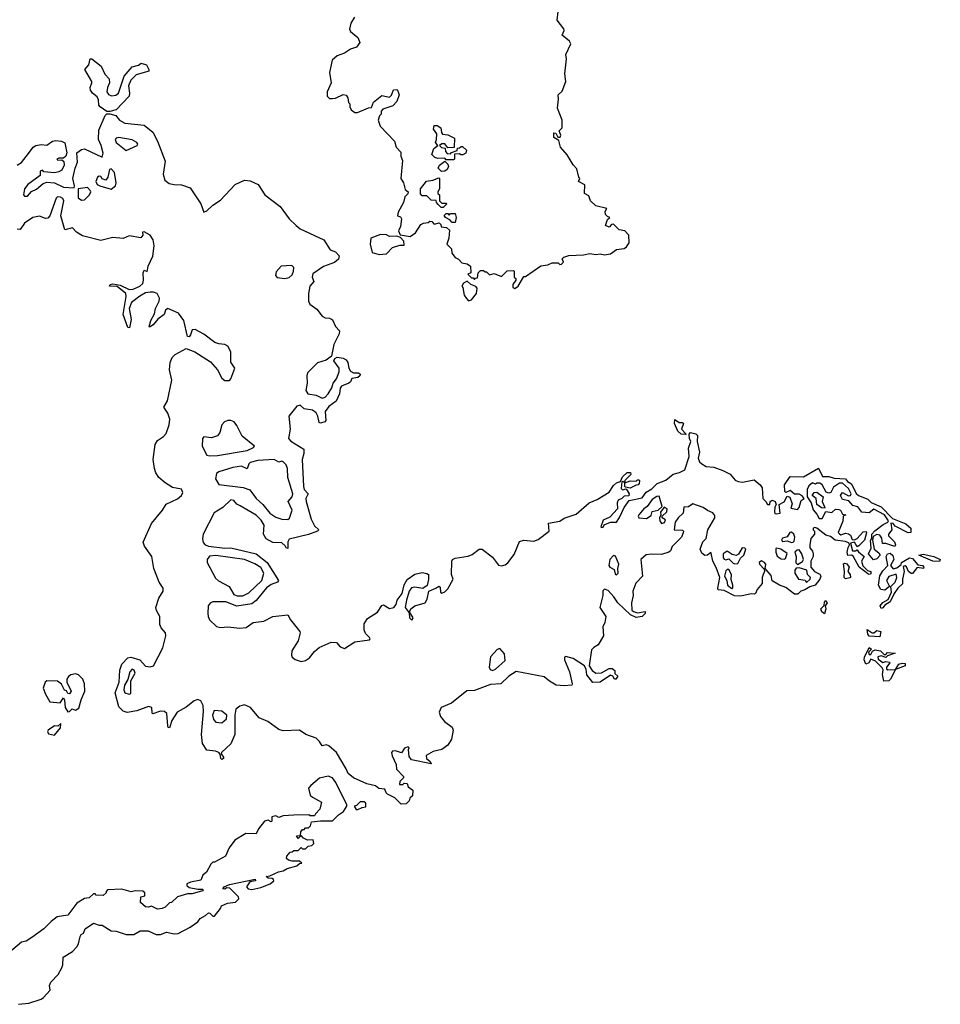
# Model space of a CAD drawing. Extents: x 2219101 to 2444320, y 201258 to 358766.
# Tile 310 of 349: x 2363002 to 2369160, y 302890 to 309478. Entities that reach past the tile are written whole.
import ezdxf

# ---------------------------------------------------------------- set-up
doc = ezdxf.new("R2010")
doc.units = 0

msp = doc.modelspace()

# ---------------------------------------------------------------- linework, layer by layer
at = {"layer": '0CON10XD'}
for points in [[(2365242.5, 309495), (2365216.7, 309455), (2365207.5, 309415), (2365215, 309397.5), (2365265, 309357.5), (2365276.7, 309325), (2365256.1, 309293.9), (2365215, 309281.2), (2365175.7, 309254.3), (2365125, 309236), (2365093, 309207), (2365073.8, 309125), (2365086.7, 309055), (2365060, 308995), (2365060, 308965), (2365075, 308950), (2365095, 308950), (2365115, 308952.5), (2365165, 308976.7), (2365185, 308972.5), (2365197.5, 308955), (2365202.5, 308922.5), (2365210, 308915), (2365210, 308895), (2365220, 308875), (2365245, 308857.5), (2365263, 308857), (2365335, 308887.5), (2365355, 308890), (2365370, 308925), (2365425, 308970), (2365475, 308960), (2365488.3, 308971.7), (2365501.7, 309008.3), (2365525, 309010), (2365530, 309005), (2365540, 308975), (2365525, 308930), (2365498.3, 308901.7), (2365431.7, 308878.3), (2365420, 308865), (2365420, 308845), (2365410, 308835), (2365400, 308805), (2365412.5, 308765), (2365510, 308665), (2365520, 308625), (2365551.7, 308591.7), (2365552.5, 308565), (2365562.5, 308535), (2365552.5, 308415), (2365570, 308385), (2365581.7, 308341.7), (2365600, 308325), (2365598.3, 308311.7), (2365578.3, 308291.7), (2365570, 308255), (2365535, 308190), (2365530, 308165), (2365548.6, 308158.6), (2365555.7, 308145), (2365550.6, 308095), (2365536.2, 308065), (2365547.5, 308037.5), (2365615, 308026.7), (2365649.3, 308050.7), (2365685, 308107.5), (2365703, 308117), (2365735, 308120), (2365745, 308130), (2365758.3, 308128.3), (2365775, 308110), (2365807.5, 308117.5), (2365818.3, 308108.3), (2365821.7, 308091.7), (2365857, 308087), (2365878.3, 308068.3), (2365872.5, 308015), (2365860, 307975), (2365890, 307945), (2365892.5, 307915), (2365916.1, 307886.1), (2365936.7, 307875), (2365960.3, 307850.3), (2365995, 307843.3), (2366018.3, 307828.3), (2366020, 307785), (2366000, 307775), (2366025, 307750), (2366035, 307750), (2366045, 307740), (2366051.7, 307748.3), (2366065, 307750), (2366070, 307785), (2366085, 307800), (2366105, 307800), (2366115, 307790), (2366125, 307790), (2366145, 307770), (2366175, 307780), (2366225, 307760), (2366263, 307797), (2366305, 307800), (2366310, 307795), (2366310, 307755), (2366320, 307745), (2366320, 307735), (2366300, 307705), (2366300, 307685), (2366315, 307680)], [(2366315, 307680), (2366337.5, 307695), (2366375, 307760), (2366385, 307760), (2366488.3, 307831.7), (2366535, 307837.5), (2366565, 307850), (2366605, 307850), (2366615, 307840), (2366627, 307843), (2366640, 307855), (2366631.7, 307878.3), (2366641.7, 307888.3), (2366675, 307900), (2366773.6, 307903.6), (2366815, 307912.5), (2366855, 307907.5), (2366885, 307911.2), (2366915, 307903.3), (2366955, 307910), (2366995, 307940), (2367045, 307946.7), (2367061.7, 307958.3), (2367080, 307985), (2367077.5, 308035), (2367050, 308065), (2367011.7, 308071.7), (2366975, 308110), (2366961.7, 308108.3), (2366945, 308090), (2366921.7, 308101.7), (2366935, 308140), (2366950, 308155), (2366935, 308160), (2366920, 308175), (2366917.5, 308195), (2366930, 308215), (2366855, 308232.5), (2366820, 308265), (2366808.3, 308298.3), (2366780, 308315), (2366781.7, 308371.7), (2366740, 308395), (2366750, 308415), (2366742.5, 308425), (2366729.7, 308479.7), (2366705, 308507.5), (2366665, 308572.5), (2366620, 308625), (2366608.3, 308668.3), (2366575, 308690), (2366575, 308720), (2366588.3, 308718.3), (2366601.7, 308691.7), (2366618.3, 308691.7), (2366622.5, 308705), (2366610, 308735), (2366630, 308755), (2366630, 308805), (2366600, 308885), (2366607.1, 308945), (2366604.2, 308975.8), (2366630.7, 308999.3), (2366655.9, 309064.1), (2366648.8, 309115), (2366660.8, 309215), (2366656, 309245), (2366688.2, 309315), (2366679.4, 309335), (2366630, 309375), (2366643.3, 309405), (2366642.5, 309417.5), (2366596.7, 309475), (2366603, 309533)], [(2363605, 308863.3), (2363585, 308863.3), (2363540.8, 308895), (2363532.5, 308905), (2363530.3, 308940.3), (2363520.8, 308960.8), (2363490, 308985), (2363475.8, 309005), (2363474.3, 309025), (2363485.8, 309054.2), (2363484.2, 309065), (2363437.5, 309145), (2363463.8, 309175), (2363473.3, 309216.7), (2363485, 309216.7), (2363547, 309167), (2363572.9, 309112.9), (2363601.2, 309081.2), (2363602.9, 309055), (2363590, 309025), (2363586, 308995), (2363597.1, 308977.1), (2363617.1, 308967.1), (2363645, 308971.9), (2363663.6, 308986.4), (2363700.3, 309099.7), (2363755, 309161.2), (2363796, 309174), (2363815, 309187.5), (2363850, 309175), (2363866.7, 309145), (2363866.2, 309133.8), (2363782.2, 309107.8), (2363746.6, 309073.4), (2363730.8, 309035), (2363737.5, 308985), (2363734, 308965), (2363648.8, 308875), (2363605, 308863.3)], [(2362985, 308504.4), (2363015, 308521.1), (2363061.7, 308581.7), (2363092.9, 308625), (2363110, 308635), (2363145, 308641.5), (2363185, 308637.5), (2363221.2, 308665), (2363245, 308670), (2363282.5, 308665), (2363305, 308654), (2363316.9, 308586.9), (2363311.2, 308565), (2363295, 308550), (2363265, 308551.2), (2363250, 308545), (2363257, 308537), (2363285, 308540), (2363297.9, 308527.9), (2363299.6, 308505), (2363285, 308471.5), (2363265, 308460), (2363235, 308454), (2363165, 308460), (2363155, 308470), (2363140, 308465), (2363140, 308435), (2363058, 308375), (2363033.8, 308345), (2363027.5, 308305), (2363035, 308297.5), (2363055, 308296.7), (2363082, 308328), (2363115, 308343.3), (2363159.3, 308380.7), (2363185, 308391.1), (2363235, 308385.6), (2363295, 308356.1), (2363367, 308353), (2363370, 308365), (2363357.8, 308415), (2363372.7, 308485), (2363388, 308525), (2363385, 308587.5), (2363415, 308609.5), (2363435, 308614.4), (2363555, 308557.5), (2363560.6, 308585), (2363547.5, 308635), (2363529.2, 308675), (2363531.2, 308738.8), (2363575, 308836.2), (2363585, 308846.7), (2363605, 308848.8), (2363645, 308835.7), (2363669.2, 308805), (2363705.4, 308785.4), (2363835, 308772.2), (2363892.9, 308725), (2363924.4, 308665), (2363975, 308530), (2363962.9, 308445), (2363973.7, 308403.7), (2364001.8, 308381.8), (2364035, 308374.2), (2364085, 308373.3), (2364142.4, 308352.4), (2364214.6, 308245), (2364235, 308190), (2364255, 308198), (2364293.8, 308236.2), (2364345, 308270), (2364443.1, 308375), (2364505, 308403.3), (2364545, 308400), (2364598.1, 308375), (2364641.4, 308305), (2364745, 308227.8), (2364805, 308145.6), (2364850.9, 308100.9), (2364879.1, 308079.1), (2365036.7, 308005), (2365078, 307938), (2365114.4, 307924.4), (2365138.5, 307898.5), (2365135, 307876), (2365108, 307852), (2365034.1, 307825.9), (2364963, 307777), (2364958.1, 307755), (2364970, 307725), (2364943.3, 307695), (2364934.6, 307644.6), (2364933.3, 307595), (2364942.5, 307575), (2364990.9, 307540.9), (2365025, 307494.2), (2365045, 307483.8), (2365075, 307481.2), (2365095, 307470), (2365115.6, 307425.6), (2365141.2, 307395), (2365140, 307375), (2365104.7, 307305), (2365087.5, 307227.5), (2365051.3, 307198.7), (2364995, 307180.9), (2364926.5, 307115), (2364922, 307095), (2364925.9, 307045), (2364916, 306996), (2364930, 306975), (2364985.9, 306965.9), (2365025, 306944.4), (2365045, 306952.9), (2365065, 306974), (2365091.1, 307015), (2365098.6, 307045), (2365121.9, 307075), (2365139.1, 307120.9), (2365138.6, 307145), (2365104.2, 307195), (2365109.5, 307210.5), (2365125, 307220), (2365165, 307213.8), (2365185, 307200.8), (2365197.1, 307185), (2365204.2, 307145), (2365215, 307126.2), (2365234.2, 307114.2), (2365267.5, 307115), (2365278.8, 307105), (2365278, 307095), (2365263.9, 307083.9), (2365225, 307076.7), (2365215.8, 307055), (2365205, 307046.2), (2365154, 307025), (2365146.9, 307013.1), (2365142.2, 306975), (2365118.2, 306925), (2365071, 306889), (2365044.7, 306855.3), (2365050, 306795), (2365044, 306786), (2365015, 306778), (2365005, 306783.3), (2364997.3, 306825), (2364985, 306846.9), (2364961.2, 306865), (2364905, 306873.8), (2364877.6, 306897.6), (2364855, 306892.7), (2364803.5, 306825), (2364812.6, 306737.4), (2364800, 306675), (2364815, 306656.9), (2364904, 306605), (2364902.7, 306575), (2364891.4, 306535), (2364899.7, 306355), (2364905.4, 306335), (2364931.9, 306305), (2364916.7, 306275), (2364917.9, 306255), (2364952, 306135), (2364975, 306090.6), (2365003.8, 306065), (2364993.8, 306055), (2364935, 306032.4), (2364805, 306001.1), (2364795.5, 305985), (2364795, 305940), (2364785, 305943.8), (2364778.3, 305958.3), (2364756.8, 305976.8), (2364695, 305980.4), (2364650.6, 306005), (2364632.9, 306035), (2364638.5, 306095), (2364618.3, 306128.3), (2364585, 306161.5), (2364476.7, 306225)], [(2365905, 308540), (2365855, 308540), (2365845, 308550), (2365798.3, 308548.3), (2365780, 308555), (2365760, 308575), (2365772.5, 308615), (2365800, 308635), (2365782.5, 308655), (2365790, 308675), (2365792.5, 308715), (2365770, 308745), (2365775, 308770), (2365795, 308770), (2365820, 308755), (2365823, 308723), (2365831.2, 308711.2), (2365865, 308706.7), (2365910, 308685), (2365908.3, 308621.7), (2365865, 308620), (2365845, 308647.5), (2365825, 308647.5), (2365810, 308635), (2365823, 308623), (2365848.3, 308618.3), (2365850, 308595), (2365861.7, 308581.7), (2365885, 308580), (2365891.7, 308588.3), (2365928.3, 308601.7), (2365931.7, 308618.3), (2365945, 308620), (2365955, 308630), (2365965, 308630), (2365990, 308605), (2365987.5, 308585), (2365967, 308573), (2365953, 308573), (2365945, 308580), (2365911.7, 308578.3), (2365910, 308545), (2365905, 308540)], [(2363715, 308602.5), (2363787.5, 308635), (2363793.3, 308645), (2363786.2, 308655), (2363755, 308674.2), (2363665, 308688.6), (2363646.7, 308685), (2363641.2, 308675), (2363646.7, 308655), (2363715, 308602.5)], [(2365823, 308463), (2365802.5, 308485), (2365810, 308505), (2365845, 308530), (2365865, 308510), (2365870, 308495), (2365862.5, 308475), (2365845, 308463.3), (2365823, 308463)], [(2363615, 308344.4), (2363644.3, 308365), (2363648.5, 308385), (2363636.9, 308455), (2363615, 308480), (2363603.8, 308476.2), (2363591.2, 308425), (2363577.5, 308405), (2363555, 308412.5), (2363545, 308427.5), (2363535, 308430), (2363522.5, 308425), (2363511.2, 308395), (2363520, 308375), (2363537.5, 308365), (2363615, 308344.4)], [(2365835, 308220), (2365821.7, 308221.7), (2365801.7, 308241.7), (2365790, 308255), (2365788.3, 308268.3), (2365755, 308270), (2365725, 308300), (2365695, 308300), (2365683, 308313), (2365682.5, 308345), (2365723, 308397), (2365766.1, 308403.9), (2365805, 308420), (2365810, 308415), (2365810, 308345), (2365800, 308325), (2365800, 308315), (2365810, 308305), (2365810, 308265), (2365825, 308250), (2365855, 308250), (2365860, 308245), (2365835, 308220)], [(2363415, 308270.6), (2363435, 308271.9), (2363469.4, 308305), (2363478.6, 308325), (2363475, 308333.3), (2363455, 308354), (2363393, 308347), (2363394.3, 308285), (2363415, 308270.6)], [(2366983, 305123), (2366983, 305103), (2367002.5, 305085), (2366990, 305065), (2366980, 305065), (2366970, 305085), (2366955, 305092.5), (2366883.9, 305046.1), (2366835, 305042.5), (2366795, 305093.3), (2366790.3, 305130.3), (2366780, 305155), (2366705, 305204.2), (2366655, 305217.5), (2366647, 305213), (2366645.8, 305195), (2366679.2, 305115), (2366697.8, 305035), (2366695.4, 305024.6), (2366645, 305020.4), (2366591.2, 305025), (2366545, 305051.2), (2366510.9, 305080.9), (2366324, 305116), (2366274, 305086), (2366221.2, 305035), (2366150.8, 305029.2), (2366045, 304990), (2365992.8, 304987.2), (2365890, 304905), (2365820.6, 304875), (2365808.5, 304845), (2365817.8, 304815), (2365842.9, 304782.9), (2365895.3, 304745.3), (2365902, 304725), (2365889.6, 304665), (2365865, 304623.3), (2365825.8, 304595), (2365767.8, 304582.2), (2365721.2, 304555), (2365723.3, 304535), (2365748, 304515), (2365755, 304500), (2365622.5, 304525), (2365607, 304547), (2365602.5, 304595), (2365607.5, 304605), (2365601.7, 304611.7), (2365577, 304603), (2365557, 304573), (2365515, 304586.7), (2365496.4, 304583.6), (2365490, 304575), (2365492.7, 304552.7), (2365520, 304495), (2365523, 304463), (2365570, 304415), (2365570, 304405), (2365545, 304380), (2365541.7, 304361.7), (2365565, 304360), (2365575, 304370), (2365595, 304367.5), (2365600, 304345), (2365631.7, 304321.7), (2365630, 304285), (2365611.7, 304268.3), (2365608.3, 304251.7), (2365588.3, 304231.7), (2365555, 304230), (2365512, 304272), (2365463.3, 304295), (2365453.3, 304305), (2365445, 304330), (2365405, 304334), (2365381.7, 304351.7), (2365323.8, 304365), (2365235, 304405.7), (2365200, 304435), (2365185.4, 304465.4), (2365121.8, 304575), (2365069.7, 304619.7), (2365055, 304625.6), (2365025, 304620), (2365008.3, 304648.3), (2364985, 304669.6), (2364917.1, 304695), (2364875, 304723.5), (2364765, 304720), (2364735, 304728.7), (2364662.2, 304782.3), (2364605, 304805.6), (2364545.8, 304875.8), (2364505, 304892.8), (2364474.7, 304885.3), (2364448.8, 304865), (2364442.5, 304825), (2364442.1, 304695), (2364415, 304633.5), (2364353.3, 304575), (2364350, 304565), (2364366.1, 304543.9), (2364365.8, 304534.2), (2364355, 304527.5), (2364347.5, 304535), (2364343.9, 304563.9), (2364334.3, 304574.3), (2364312.8, 304582.8), (2364255, 304589.6), (2364225.4, 304635), (2364217.7, 304695), (2364230.9, 304849.1), (2364228.8, 304888.8), (2364215, 304919.4), (2364195, 304928.8), (2364169.2, 304920.8), (2364115, 304878.5), (2364056.5, 304845), (2364020.5, 304789.5), (2364005, 304740), (2363995, 304742.5), (2363992.6, 304752.6), (2363985.5, 304835), (2363970, 304850), (2363945, 304851.2), (2363893.8, 304833.8), (2363888.3, 304838.3), (2363887.1, 304875), (2363865, 304883.3), (2363785, 304852.9), (2363722.4, 304842.4), (2363695, 304852), (2363665, 304880), (2363640, 304975), (2363667.8, 305045), (2363673.1, 305125), (2363685.7, 305165), (2363725, 305207.5), (2363745, 305213.1), (2363805, 305194.4), (2363845, 305153.1), (2363875, 305147.8), (2363897.5, 305155), (2363960.4, 305275), (2363980, 305355), (2363977.3, 305375), (2363947.7, 305407.7), (2363938.9, 305431.1), (2363938.9, 305485), (2363917.5, 305525), (2363914, 305544), (2363933.5, 305606.5), (2363962.5, 305655), (2363963.1, 305675), (2363934.7, 305715), (2363899.7, 305805), (2363885.3, 305885), (2363837.3, 305955), (2363829.1, 305980.9), (2363883.2, 306106.8), (2363957.3, 306195), (2363982.9, 306237.1), (2364057.6, 306272.4), (2364084.4, 306295), (2364094.4, 306315), (2364085, 306335.6), (2364025, 306346.9), (2363975, 306378.8), (2363934.2, 306415), (2363913.8, 306445), (2363903.7, 306475), (2363896.1, 306535), (2363909, 306635), (2363925, 306663.2), (2363965, 306689.7), (2363981.5, 306708.5), (2364002, 306768), (2364005.9, 306805.9), (2363992.5, 306845), (2363967.1, 306885), (2363991.4, 306928.6), (2364020, 307065), (2364005.3, 307135), (2364008.3, 307185), (2364021.7, 307218.3), (2364041.4, 307238.6), (2364115, 307278), (2364174, 307255), (2364278.2, 307188.2), (2364326, 307136), (2364355, 307078.6), (2364375, 307064.5), (2364405, 307064.4), (2364415, 307074.2), (2364440.4, 307145), (2364415.2, 307185.2), (2364415.3, 307255), (2364395, 307293.3), (2364375.3, 307305.3), (2364335, 307308.5), (2364308.6, 307318.6), (2364235, 307372.7), (2364175, 307404.3), (2364156.4, 307403.6), (2364145, 307368.8), (2364135, 307356.7), (2364125, 307357.5), (2364100.8, 307465), (2364064.5, 307515), (2363994.1, 307545.9), (2363976.7, 307535), (2363968.8, 307505), (2363926.7, 307473.3), (2363895, 307435.7), (2363870.7, 307420.7), (2363867.5, 307425), (2363880, 307465), (2363905, 307510), (2363911.1, 307545), (2363935, 307593.8), (2363936.9, 307615), (2363921.9, 307645), (2363896.7, 307655), (2363874.6, 307654.6), (2363845, 307649.2), (2363805, 307628.8), (2363750.9, 307585), (2363735.5, 307545), (2363747.5, 307472.5), (2363736.7, 307415), (2363725, 307417.5), (2363694.6, 307505), (2363714.6, 307625), (2363712.7, 307645), (2363655, 307692), (2363602.5, 307695), (2363606.7, 307705), (2363625, 307711.2), (2363675, 307702.5), (2363735, 307673.3), (2363761.2, 307675), (2363805.6, 307695), (2363825, 307713.1), (2363830.4, 307735), (2363827.5, 307785), (2363835, 307802.5), (2363855, 307793.3), (2363857.7, 307802.3), (2363862.3, 307827.7), (2363894, 307895), (2363901.2, 307965), (2363895.5, 308005), (2363875, 308035.7), (2363835, 308058.8), (2363824, 308055), (2363826.7, 308035), (2363813, 308017), (2363735, 308031.2), (2363695, 308013.5), (2363625, 308020.6), (2363545, 308001.1), (2363422.1, 308032.1), (2363382.2, 308055), (2363355, 308084.2), (2363305, 308072.5), (2363277.5, 308165), (2363297.4, 308265), (2363290.8, 308280.8), (2363275, 308291.1), (2363255, 308291.9), (2363246, 308284), (2363203.4, 308165), (2363190.5, 308149.5), (2363175, 308148), (2363135, 308162.6), (2363091.4, 308155), (2363035, 308116.7), (2363005, 308074.3), (2362985, 308076.6)], [(2365915, 308120), (2365895, 308120), (2365879.3, 308139.3), (2365850, 308155), (2365841.7, 308168.3), (2365855, 308180), (2365865, 308180), (2365875, 308170), (2365885, 308180), (2365915, 308180), (2365922.5, 308155), (2365915, 308120)], [(2365407, 307907), (2365455, 307910), (2365495, 307952.5), (2365545, 307970), (2365575, 307970), (2365572.5, 307995), (2365549.3, 308019.3), (2365525, 308030), (2365475, 308027.5), (2365455, 308037.5), (2365415, 308040), (2365350, 308015), (2365347.5, 307975), (2365360.7, 307920.7), (2365407, 307907)], [(2364775, 307746.7), (2364805, 307753.8), (2364825, 307771.2), (2364833.8, 307795), (2364835, 307820), (2364823.6, 307833.6), (2364750.5, 307829.5), (2364718.3, 307791.7), (2364714.3, 307765), (2364725, 307752.9), (2364775, 307746.7)], [(2366005, 307597.5), (2366025, 307602.5), (2366057.5, 307645), (2366061.7, 307681.7), (2366053, 307693), (2366020, 307705), (2365995, 307727.5), (2365970, 307715), (2365960, 307695), (2365966.7, 307686.7), (2365975.6, 307635.6), (2365991.2, 307611.2), (2366005, 307597.5)], [(2364275, 306558.9), (2364325, 306562.3), (2364525, 306595.5), (2364566, 306615), (2364572, 306625), (2364491.2, 306691.2), (2364455, 306763.3), (2364437, 306787), (2364415, 306795.8), (2364394.8, 306795.2), (2364373.3, 306786.7), (2364353.7, 306766.3), (2364340, 306715), (2364325, 306692.8), (2364285, 306679.5), (2364235, 306686.1), (2364224.2, 306675.8), (2364222.9, 306625), (2364253.8, 306563.8), (2364275, 306558.9)], [(2367455, 306702.5), (2367427.5, 306705), (2367405, 306723.8), (2367382, 306775), (2367385, 306802.5), (2367413, 306783), (2367435, 306782.5), (2367442.5, 306775), (2367428.3, 306738.3), (2367460, 306705), (2367455, 306702.5)], [(2364476.7, 306225), (2364455.8, 306235.8), (2364435, 306261.2), (2364415, 306265.6), (2364361.5, 306215), (2364302.8, 306177.2), (2364230.7, 306035), (2364224.1, 306005), (2364229.6, 305979.6), (2364244.1, 305964.1), (2364265.3, 305955.3), (2364375, 305942.4), (2364415, 305943.4), (2364585, 305902.9), (2364658.5, 305845), (2364734, 305725), (2364725.8, 305715), (2364685, 305699.6), (2364653.6, 305676.4), (2364585, 305591.8), (2364555, 305568.8), (2364455, 305554.7), (2364381.7, 305581.7), (2364295, 305582.7), (2364276.7, 305573.3), (2364263.9, 305556.1), (2364261.2, 305505), (2364262, 305485), (2364272.4, 305462.4), (2364318.3, 305418.3), (2364345, 305411.5), (2364395, 305414.5), (2364475, 305407.3), (2364518.1, 305411.9), (2364565, 305444.4), (2364635, 305453.3), (2364695, 305484.6), (2364796.3, 305496.3), (2364813.1, 305463.1), (2364875.7, 305385), (2364877.8, 305375), (2364865, 305322.9), (2364823.1, 305255), (2364820, 305225), (2364825, 305212.9), (2364845, 305196.9), (2364885, 305184.4), (2364915, 305191.1), (2364941.8, 305208.2), (2364975, 305250), (2365005, 305276.2), (2365085, 305311.8), (2365121.4, 305311.4), (2365145, 305281.4), (2365175, 305270.8), (2365244, 305315), (2365341.2, 305328.8), (2365346.7, 305335), (2365342, 305345), (2365315, 305371.9), (2365305.5, 305395), (2365307.3, 305435), (2365328.2, 305471.8), (2365396.2, 305513.8), (2365425, 305557.5), (2365435, 305562.5), (2365475, 305538), (2365505, 305545.7), (2365520, 305565), (2365527.1, 305595), (2365560.6, 305639.4), (2365575, 305697.5), (2365595, 305732.9), (2365645, 305768), (2365695, 305778.1), (2365725, 305773.3), (2365736.7, 305765), (2365737.3, 305732.7), (2365727.1, 305692.9), (2365698.1, 305671.9), (2365645, 305680.5), (2365623.2, 305676.8), (2365606.7, 305655), (2365589.5, 305595), (2365581.4, 305545), (2365608.3, 305508.3), (2365610.8, 305475), (2365625, 305460), (2365633.3, 305475), (2365610, 305515), (2365617.5, 305535), (2365645, 305555.7), (2365713.6, 305576.4), (2365728.8, 305601.2), (2365740, 305655), (2365786.9, 305673.1), (2365805, 305686.7), (2365815, 305680), (2365816.7, 305646.7), (2365825, 305641.2), (2365845, 305650), (2365865, 305670), (2365902, 305735), (2365891.4, 305765), (2365893.3, 305855), (2365896.7, 305865), (2365916, 305876), (2366002.2, 305887.8), (2366029.6, 305900.4), (2366075, 305934.4), (2366095, 305935.6), (2366165, 305881.1), (2366205, 305828.1), (2366225, 305823.3), (2366250.4, 305829.6), (2366267.4, 305842.6), (2366310.4, 305899.6), (2366344.5, 305985.5), (2366374.6, 305995.4), (2366440.6, 305989.4), (2366469.8, 306000.2), (2366544.4, 306055), (2366540, 306110), (2366615, 306123.3), (2366645, 306143.3), (2366725, 306169.5), (2366811.2, 306245), (2366865, 306267.3), (2366944.6, 306315.4), (2366975, 306361.2), (2366995, 306379.2), (2367021.7, 306388.3), (2367035, 306420), (2367065, 306447.5), (2367087, 306447), (2367090, 306435), (2367050, 306395), (2367050, 306380), (2367085, 306393.3), (2367125, 306390), (2367135, 306400), (2367145, 306400), (2367147, 306393), (2367146.7, 306375), (2367140, 306365), (2367125, 306363.3), (2367085, 306342.5), (2367055, 306350), (2367050, 306355), (2367050, 306380), (2367037.5, 306387.5), (2367030, 306385), (2367025, 306340), (2367035, 306332.5), (2367058.3, 306338.3), (2367080, 306305), (2367077, 306293), (2367045, 306290), (2367030, 306275), (2367005, 306263.8), (2366998.1, 306245), (2367000, 306205), (2366950.5, 306149.5), (2366905, 306130), (2366890, 306085), (2366895, 306080), (2366905, 306082.5), (2366912.5, 306097.5), (2366954.1, 306115.9), (2366993.3, 306116.7), (2367015, 306146.7), (2367045.7, 306215), (2367080, 306260), (2367165, 306278.8), (2367193.5, 306316.5), (2367230.2, 306339.8), (2367266.2, 306375), (2367325, 306396.9), (2367372.6, 306437.4), (2367415, 306447.3), (2367450.8, 306465), (2367480, 306555), (2367475, 306610), (2367492.5, 306655), (2367482.5, 306675), (2367480, 306705), (2367490, 306715), (2367525, 306705.8), (2367536, 306695), (2367533.6, 306656.4), (2367549.5, 306585), (2367539.4, 306545), (2367550, 306520), (2367564.2, 306505), (2367595, 306487.9), (2367645, 306484.4), (2367705, 306462), (2367755, 306437.1), (2367787.4, 306397.4), (2367807.1, 306387.1), (2367837, 306383), (2367915, 306400), (2367955, 306366.4), (2367969.2, 306345), (2367974, 306275), (2367993.3, 306255), (2368003.6, 306233.6), (2368020, 306235), (2368022.5, 306255), (2368035, 306263.8), (2368056, 306255), (2368062.5, 306235), (2368053.6, 306216.4), (2368051.2, 306185), (2368054, 306174), (2368065, 306171.2), (2368090, 306175), (2368082.5, 306235), (2368115, 306251.2), (2368135, 306290), (2368153.8, 306283.8), (2368169.3, 306239.3), (2368160, 306210), (2368205, 306200), (2368215.9, 306214.1), (2368229.2, 306260.8), (2368250, 306275), (2368235, 306292.5), (2368215, 306302.5), (2368183.8, 306303.8), (2368155, 306327.5), (2368126.7, 306313.3), (2368120, 306320), (2368116.9, 306365), (2368155, 306420.6), (2368245, 306419.1), (2368345, 306477.5), (2368371.2, 306421.2), (2368415, 306420.6), (2368449.4, 306409.4), (2368525, 306406.7), (2368538.9, 306388.9), (2368565, 306372.5), (2368598.3, 306308.3), (2368613.1, 306293.1), (2368675, 306268.9), (2368697.8, 306247.8), (2368765, 306218.2), (2368841.1, 306141.1), (2368930, 306105), (2368962, 306075), (2368963.3, 306046.7), (2368945, 306043.3), (2368858.8, 306088.8), (2368845, 306107.5), (2368830, 306110), (2368836.7, 306065), (2368813.8, 306035), (2368813.8, 306025), (2368854, 305985), (2368861.2, 305965), (2368855, 305952), (2368795, 305972), (2368773.3, 305973.3), (2368768.6, 306008.6), (2368755, 306028.8), (2368735, 306032.5), (2368711.2, 306018.8), (2368706.7, 305995), (2368718, 305935), (2368749.8, 305909.8), (2368758, 305895), (2368735, 305870), (2368714.2, 305864.2), (2368680, 305905), (2368698.3, 305941.7), (2368693.6, 305993.6), (2368701.7, 306008.3), (2368702, 306035), (2368722.1, 306057.9), (2368778.8, 306101.2), (2368810, 306115), (2368812.5, 306125), (2368785.9, 306165.9), (2368715, 306203.3), (2368685, 306177.5), (2368635, 306183.3), (2368607.9, 306217.9), (2368575, 306226.7), (2368548.3, 306258.3), (2368506.4, 306266.4), (2368493.3, 306295), (2368505, 306313.3), (2368547, 306293), (2368560, 306295), (2368563.3, 306305), (2368545, 306340), (2368505.9, 306375.9), (2368485, 306376.2), (2368445, 306350), (2368428.8, 306315), (2368415, 306308.8), (2368396.1, 306316.1), (2368370, 306365), (2368355, 306376.7), (2368335, 306377.5), (2368325, 306370), (2368305, 306380), (2368281.7, 306358.3), (2368270, 306335), (2368270, 306285), (2368295.9, 306245.9), (2368308.8, 306198.8), (2368335, 306170), (2368349.2, 306139.2), (2368369.7, 306140.3), (2368395, 306187.5), (2368435, 306180), (2368458, 306202), (2368481.2, 306201.2), (2368493.3, 306195), (2368505, 306170), (2368527.5, 306165), (2368510, 306155), (2368507, 306123), (2368477, 306047), (2368485, 306036.7), (2368495, 306032), (2368525, 306041.2), (2368545, 306038.8), (2368558.3, 306028.3), (2368570.7, 306000.7), (2368585, 305997.5), (2368605, 306006.7), (2368645, 306051.2), (2368663.3, 306053.3), (2368666.2, 306045), (2368652, 305995), (2368615, 305957.5), (2368605, 305950), (2368585, 305982.5), (2368560, 305975), (2368572.5, 305925), (2368593, 305923), (2368605, 305930), (2368612.5, 305917.5), (2368650, 305885), (2368632, 305855), (2368642.7, 305822.7), (2368672, 305792), (2368696, 305785), (2368695, 305771.2), (2368685, 305766.2), (2368675, 305770), (2368618, 305815), (2368578.3, 305888.3), (2368565, 305894), (2368542.5, 305892.5), (2368538, 305915), (2368543, 305947), (2368552.5, 305965), (2368550, 305975), (2368525.7, 305985.7), (2368456.2, 305995), (2368425, 306018.8), (2368395, 306029.2), (2368335, 306076.2), (2368320.7, 306079.3), (2368310, 306075), (2368310, 306065), (2368318.8, 306055), (2368317.5, 306035), (2368294.4, 306005.6), (2368287.5, 305965), (2368286.7, 305945), (2368305, 305922.5), (2368310, 305905), (2368310, 305885), (2368294.3, 305855.7), (2368293.3, 305815), (2368317.5, 305785), (2368355, 305767.5), (2368360, 305755), (2368354.2, 305735), (2368322.5, 305695), (2368286.8, 305683.2), (2368255, 305662.2), (2368227.5, 305655), (2368207, 305633), (2368185, 305634.6), (2368127.8, 305677.8), (2368084, 305695), (2368035, 305723.8), (2368029.7, 305759.7), (2367987.5, 305805), (2367993.3, 305835), (2367985, 305846.7), (2367965, 305856.2), (2367947.5, 305845), (2367950, 305835), (2367981.7, 305801.7), (2367983.3, 305785), (2367976.2, 305765), (2367967.5, 305745), (2367968, 305705), (2367934.4, 305665.6), (2367925, 305637.5), (2367916.4, 305633.6), (2367895, 305635.7), (2367825, 305621.5), (2367782.6, 305622.6), (2367715, 305657.5), (2367674.1, 305664.1), (2367671.2, 305675), (2367684.5, 305745), (2367661.7, 305811.7), (2367638.6, 305855), (2367627.7, 305907.7), (2367625, 305912.5), (2367602.5, 305895), (2367585, 305892.5), (2367565, 305908), (2367553.2, 305935), (2367572.2, 305985), (2367593.4, 306006.6), (2367604.6, 306065), (2367651.5, 306145), (2367651.2, 306161.2), (2367638.3, 306178.3), (2367603.1, 306193.1), (2367575, 306214.4), (2367505, 306237.5), (2367475, 306218), (2367443.8, 306216.2), (2367440, 306175), (2367407.5, 306145), (2367387.5, 306115), (2367380, 306065), (2367435, 306062.5), (2367442.5, 306055), (2367441.2, 306045), (2367429.1, 306015), (2367367.5, 305952.5), (2367355.7, 305925), (2367344, 305915), (2367295, 305900), (2367225, 305902.7), (2367192.8, 305897.3), (2367156.9, 305865), (2367167.1, 305755), (2367123.4, 305706.6), (2367104.4, 305655), (2367105.5, 305625), (2367094.5, 305575), (2367097.6, 305527.6), (2367107.5, 305517.5), (2367135, 305509.2), (2367185, 305517.5), (2367186.2, 305505), (2367166.2, 305485), (2367125, 305478.6), (2367088, 305495), (2367002.1, 305575), (2366977.2, 305617.3), (2366939.1, 305659.1), (2366915, 305667.1), (2366903.8, 305656.2), (2366902.9, 305625), (2366882.5, 305545), (2366921.9, 305485), (2366916.5, 305445), (2366902.9, 305415), (2366906.7, 305355), (2366871.4, 305295), (2366841.8, 305278.2), (2366827.8, 305262.2), (2366810.8, 305155), (2366832.5, 305122.5), (2366855, 305105.8), (2366895, 305108.8), (2366945, 305136.7), (2366965, 305136), (2366983, 305123)], [(2364795, 306133.3), (2364807, 306143), (2364824.4, 306195), (2364799.1, 306255), (2364824.7, 306285.3), (2364830, 306305), (2364796.2, 306415), (2364794.2, 306475), (2364785, 306500), (2364765, 306520), (2364755, 306523.3), (2364735, 306516.7), (2364705, 306535.6), (2364595, 306527.3), (2364545, 306514.4), (2364534.6, 306505), (2364525, 306472.5), (2364485, 306490), (2364427.7, 306482.3), (2364335, 306452.9), (2364318.5, 306441.5), (2364311.2, 306405), (2364335, 306368.1), (2364497.4, 306347.4), (2364541.1, 306331.1), (2364583, 306273), (2364628.2, 306235), (2364675, 306176.7), (2364715, 306150), (2364755, 306135.8), (2364795, 306133.3)], [(2367195, 306140), (2367225, 306160), (2367233.6, 306186.4), (2367273.8, 306196.2), (2367300, 306220), (2367279.2, 306289.2), (2367265, 306288), (2367232.4, 306267.6), (2367200, 306220), (2367177.5, 306205), (2367144.2, 306165), (2367140, 306155), (2367144.3, 306144.3), (2367195, 306140)], [(2368385, 306210), (2368365, 306211.2), (2368334.2, 306234.2), (2368328.8, 306275), (2368302.5, 306295), (2368316.4, 306313.6), (2368335, 306316.7), (2368376.2, 306286.2), (2368368.8, 306255), (2368387.5, 306215), (2368385, 306210)], [(2367295, 306107.5), (2367315, 306113.3), (2367321.7, 306131.7), (2367300, 306145), (2367300, 306155), (2367330, 306185), (2367332.5, 306205), (2367313, 306217), (2367288.3, 306181.7), (2367290, 306165), (2367282.5, 306145), (2367283.3, 306125), (2367295, 306107.5)], [(2368165, 305978.8), (2368175, 305981.2), (2368181.7, 305988.3), (2368186.2, 306015), (2368181.2, 306035), (2368165, 306048.8), (2368154.3, 306045.7), (2368135, 306016.7), (2368105, 306008.8), (2368097.5, 305995), (2368105, 305987.5), (2368135, 305991.2), (2368165, 305978.8)], [(2367785, 305837.5), (2367805, 305840), (2367824.2, 305875.8), (2367846, 305895), (2367860, 305935), (2367852, 305942), (2367835, 305943.3), (2367809.4, 305900.6), (2367795, 305892), (2367768.8, 305898.8), (2367735, 305922.5), (2367707.5, 305905), (2367707, 305877), (2367715, 305867.5), (2367725, 305863.3), (2367745, 305870), (2367775, 305842.5), (2367785, 305837.5)], [(2368115, 305867.5), (2368125, 305872.5), (2368136.4, 305906.4), (2368092.5, 305935), (2368067.5, 305942.5), (2368060.7, 305939.3), (2368059.2, 305915), (2368068.8, 305888.8), (2368095, 305870), (2368115, 305867.5)], [(2368205, 305832.5), (2368237.7, 305852.3), (2368243.9, 305866.1), (2368233.9, 305903.9), (2368215, 305930), (2368202.3, 305927.7), (2368187.5, 305915), (2368196, 305885), (2368193.6, 305843.6), (2368205, 305832.5)], [(2364495, 305622.5), (2364535, 305642.5), (2364621.9, 305725), (2364635.6, 305775), (2364615, 305811.4), (2364575, 305837.5), (2364505, 305866.2), (2364313.6, 305893.6), (2364272, 305888), (2364255.3, 305865), (2364256.9, 305845), (2364312.1, 305742.1), (2364332.5, 305722.5), (2364404.4, 305685), (2364435, 305631.1), (2364456.8, 305623.2), (2364495, 305622.5)], [(2366995, 305763.3), (2367006.2, 305775), (2367002.5, 305805), (2367010.8, 305835), (2366987.5, 305887.5), (2366975, 305892.5), (2366948.8, 305865), (2366943.3, 305825), (2366950, 305815), (2366978.8, 305798.8), (2366985, 305770), (2366995, 305763.3)], [(2368765, 305537.5), (2368757.5, 305555), (2368775, 305577.5), (2368810.7, 305599.3), (2368833, 305647), (2368830, 305685), (2368857.5, 305715), (2368870, 305745), (2368865, 305767.5), (2368815, 305753.3), (2368800.8, 305725), (2368820, 305685), (2368788.8, 305661.2), (2368761.2, 305665), (2368747.5, 305695), (2368755, 305756.7), (2368775, 305791.2), (2368810, 305825), (2368798.6, 305885), (2368805.8, 305904.2), (2368825, 305907.5), (2368841.7, 305891.7), (2368848.8, 305865), (2368826.7, 305825), (2368845, 305803.3), (2368869.2, 305810.8), (2368898.3, 305831.7), (2368900, 305845), (2368955, 305876.7), (2368975, 305872.5), (2369009.3, 305829.3), (2369040, 305825), (2369050, 305815), (2369047.5, 305805), (2369005, 305812.5), (2368975, 305772.5), (2368965, 305772.5), (2368947.5, 305785), (2368935, 305817.5), (2368925, 305822.5), (2368911.7, 305818.3), (2368917.5, 305785), (2368906.2, 305735), (2368907, 305703), (2368876, 305674), (2368851.2, 305638.8), (2368825, 305583.3), (2368788.8, 305561.2), (2368775, 305542.5), (2368765, 305537.5)], [(2369155, 305853.3), (2369110, 305855), (2369017.5, 305895), (2369045, 305901.2), (2369117.5, 305885), (2369160, 305865), (2369155, 305853.3)], [(2367765, 305672.5), (2367772.5, 305677.5), (2367773.3, 305695), (2367761.7, 305731.7), (2367763.8, 305765), (2367745, 305800), (2367735, 305800), (2367725, 305790), (2367716.2, 305755), (2367731.2, 305725), (2367736.2, 305695), (2367765, 305672.5)], [(2368265, 305712.5), (2368290, 305735), (2368292.5, 305745), (2368272.5, 305765), (2368267.5, 305795), (2368215, 305810), (2368195, 305807.5), (2368186.2, 305793.8), (2368188, 305775), (2368212.5, 305735), (2368256.7, 305726.7), (2368265, 305712.5)], [(2368525, 305737.5), (2368517.5, 305745), (2368520, 305785), (2368513.3, 305836.7), (2368518.3, 305841.7), (2368535, 305836), (2368551.2, 305815), (2368542.5, 305785), (2368556.7, 305765), (2368560, 305745), (2368555, 305742.5), (2368525, 305737.5)], [(2368385, 305503.3), (2368366.7, 305515), (2368362, 305535), (2368382.5, 305557.5), (2368385, 305580), (2368395, 305592.5), (2368402.5, 305575), (2368390, 305555), (2368393.3, 305535), (2368385, 305503.3)], [(2368755, 305347.5), (2368685, 305352), (2368674.3, 305365.7), (2368671.7, 305398.3), (2368705, 305376.2), (2368715, 305376.2), (2368735, 305390), (2368762.5, 305385), (2368755, 305347.5)], [(2366165, 305122.9), (2366185, 305132), (2366248.8, 305191.2), (2366245.5, 305235.5), (2366215, 305271.2), (2366195.8, 305264.2), (2366151.2, 305215), (2366142.9, 305145), (2366150, 305130), (2366165, 305122.9)], [(2368783, 305053), (2368773.9, 305096.1), (2368777.5, 305127.5), (2368771.2, 305141.2), (2368726.7, 305186.7), (2368695, 305200), (2368682.5, 305175), (2368662.5, 305165), (2368650, 305195), (2368653.3, 305213.3), (2368685, 305276.7), (2368700, 305265), (2368680, 305245), (2368685, 305230), (2368695, 305230), (2368707.5, 305252.5), (2368725, 305261.2), (2368760, 305255), (2368785, 305230), (2368795, 305230), (2368807, 305243), (2368858.3, 305238.3), (2368807.5, 305222.5), (2368795, 305210), (2368765, 305222.5), (2368742.5, 305215), (2368745, 305200), (2368775, 305177.5), (2368795, 305182.5), (2368819.3, 305179.3), (2368822.5, 305175), (2368800, 305145), (2368800, 305135), (2368808.3, 305128.3), (2368860, 305130), (2368882.5, 305165), (2368905, 305173.3), (2368925, 305170), (2368926.1, 305153.9), (2368860, 305130), (2368826.2, 305065), (2368815, 305054.2), (2368783, 305053)], [(2363325, 304847.5), (2363335, 304850), (2363353, 304867), (2363375, 304857.5), (2363398.8, 304871.2), (2363413, 304927), (2363438.8, 304985), (2363435.7, 305034.3), (2363424.4, 305065), (2363395, 305094.2), (2363375, 305101.2), (2363345, 305094), (2363327.9, 305082.1), (2363317.5, 305065), (2363318, 305045), (2363346.2, 304985), (2363335, 304967.5), (2363325, 304970), (2363315, 304987.5), (2363301.7, 304991.7), (2363282.2, 305032.2), (2363255, 305052.5), (2363185, 305053.3), (2363173.8, 305045), (2363160, 305005), (2363174.4, 304964.4), (2363205, 304913.8), (2363274, 304906), (2363295, 304940), (2363302.5, 304925), (2363307.5, 304875), (2363325, 304847.5)], [(2363734.1, 304965.9), (2363745, 304970), (2363745.6, 305054.4), (2363775.7, 305105), (2363768.8, 305125), (2363755, 305131.2), (2363740, 305115), (2363726, 305064), (2363704.3, 305025), (2363699.2, 304995), (2363706.7, 304975), (2363734.1, 304965.9)], [(2364355, 304773.3), (2364385, 304800), (2364388.1, 304825), (2364355, 304851.9), (2364304.2, 304855.8), (2364292.9, 304825), (2364298.8, 304795), (2364315, 304776.7), (2364355, 304773.3)], [(2363235, 304690), (2363275, 304740), (2363278.3, 304768.3), (2363258.3, 304751.7), (2363235, 304752.5), (2363192.5, 304725), (2363187.5, 304715), (2363195, 304700), (2363235, 304690)], [(2362995, 302890), (2363063, 302897), (2363145, 302923.3), (2363162.5, 302935), (2363205.9, 302984.1), (2363202.5, 303015), (2363211.7, 303038.3), (2363260.5, 303089.5), (2363283.3, 303135), (2363290, 303155), (2363292.5, 303205), (2363355, 303243.8), (2363385, 303273.8), (2363396, 303295), (2363406.7, 303343.3), (2363413.6, 303356.4), (2363430, 303365), (2363440, 303395), (2363495, 303432.5), (2363535, 303420), (2363555, 303420), (2363615, 303381.2), (2363648.3, 303378.3), (2363715, 303356.2), (2363765, 303357.5), (2363808.3, 303381.7), (2363861.7, 303381.7), (2363915, 303357.5), (2363945, 303357.5), (2363985, 303372.5), (2364035, 303362.5), (2364063.3, 303363.3), (2364142.5, 303405), (2364195, 303442.5), (2364210, 303465), (2364246.1, 303483.9), (2364265, 303502.5), (2364275, 303500), (2364295, 303480), (2364305, 303480), (2364345, 303530), (2364351.7, 303548.3), (2364393, 303567), (2364445, 303572.5), (2364467.5, 303595), (2364465, 303610), (2364407, 303667), (2364385, 303670), (2364375, 303660), (2364361.7, 303661.7), (2364370, 303675), (2364405, 303692.5), (2364576.7, 303726.7), (2364580, 303715), (2364541.7, 303708.3), (2364520, 303675), (2364531.7, 303661.7), (2364555, 303657.5), (2364615, 303671.2), (2364677.5, 303695), (2364702.5, 303715), (2364700, 303725), (2364691.7, 303731.7), (2364663.6, 303733.6), (2364650, 303745), (2364675, 303750), (2364733, 303777), (2364765, 303782.5), (2364791.2, 303798.8), (2364855, 303816.7), (2364875, 303832.5), (2364890, 303835), (2364875, 303847.5), (2364825, 303846.7), (2364800, 303855), (2364787.5, 303865), (2364788.3, 303881.7), (2364811.7, 303908.3), (2364825, 303910), (2364835, 303920), (2364865, 303920), (2364885, 303940), (2364895, 303930), (2364915, 303930), (2364931.7, 303948.3), (2364957, 303953), (2364970, 303965), (2364965, 303990), (2364928.3, 303988.3), (2364901.7, 304001.7), (2364885, 304020), (2364865, 304000), (2364853, 304017), (2364880, 304020), (2364882.5, 304045), (2364895, 304060), (2364905, 304060), (2364915, 304070), (2364935, 304070), (2364946.7, 304083.3), (2364955, 304110), (2365015, 304117.5), (2365095, 304117.5), (2365135, 304157.5), (2365169.3, 304180.7), (2365190, 304215), (2365190, 304225), (2365117.8, 304375), (2365095, 304405.6), (2365065, 304417.1), (2365007.3, 304402.7), (2364948.8, 304355), (2364933.8, 304335), (2364945, 304290), (2364960, 304275), (2365021.7, 304241.7), (2365010, 304195), (2364980, 304165), (2364975, 304150), (2364945, 304150), (2364936.7, 304156.7), (2364835, 304156.2), (2364765, 304150), (2364735, 304140), (2364715, 304150), (2364690, 304145), (2364690, 304115), (2364685, 304110), (2364665, 304122.5), (2364640, 304115), (2364600, 304065), (2364585, 304030), (2364515, 304032.5), (2364440.7, 303989.3), (2364403.9, 303936.1), (2364379.5, 303880.5), (2364305, 303840), (2364295, 303840), (2364281.7, 303828.3), (2364252.5, 303775), (2364226.7, 303755), (2364215, 303720), (2364145, 303707.5), (2364120, 303695), (2364120, 303685), (2364135, 303672.5), (2364195, 303660), (2364225, 303660), (2364230, 303655), (2364225, 303650), (2364155, 303630), (2364125, 303630), (2364058.3, 303608.3), (2364018.3, 303571.7), (2364005, 303570), (2363975, 303540), (2363955, 303530), (2363925, 303527.5), (2363885, 303547.5), (2363865, 303540), (2363843, 303543), (2363810.7, 303570.7), (2363811.7, 303608.3), (2363840, 303615), (2363840, 303635), (2363825, 303646), (2363775, 303648.8), (2363747, 303643), (2363685, 303661.4), (2363590, 303655), (2363580, 303645), (2363580, 303635), (2363561.7, 303618.3), (2363515, 303620), (2363508.3, 303628.3), (2363495, 303630), (2363467, 303603), (2363435, 303597.5), (2363385, 303566.7), (2363325, 303487.5), (2363252.5, 303475), (2363212.5, 303445), (2363164.1, 303395.9), (2363084.1, 303335.9), (2363045, 303313.3), (2363015, 303306.7), (2362927.8, 303232.2)], [(2365265, 304192.5), (2365293, 304207), (2365318.3, 304211.7), (2365316.7, 304235), (2365307.5, 304245), (2365280, 304245), (2365255, 304220), (2365240, 304215), (2365253.6, 304193.6), (2365265, 304192.5)]]:
    msp.add_lwpolyline(points, dxfattribs=at)

doc.saveas('drawing.dxf')
